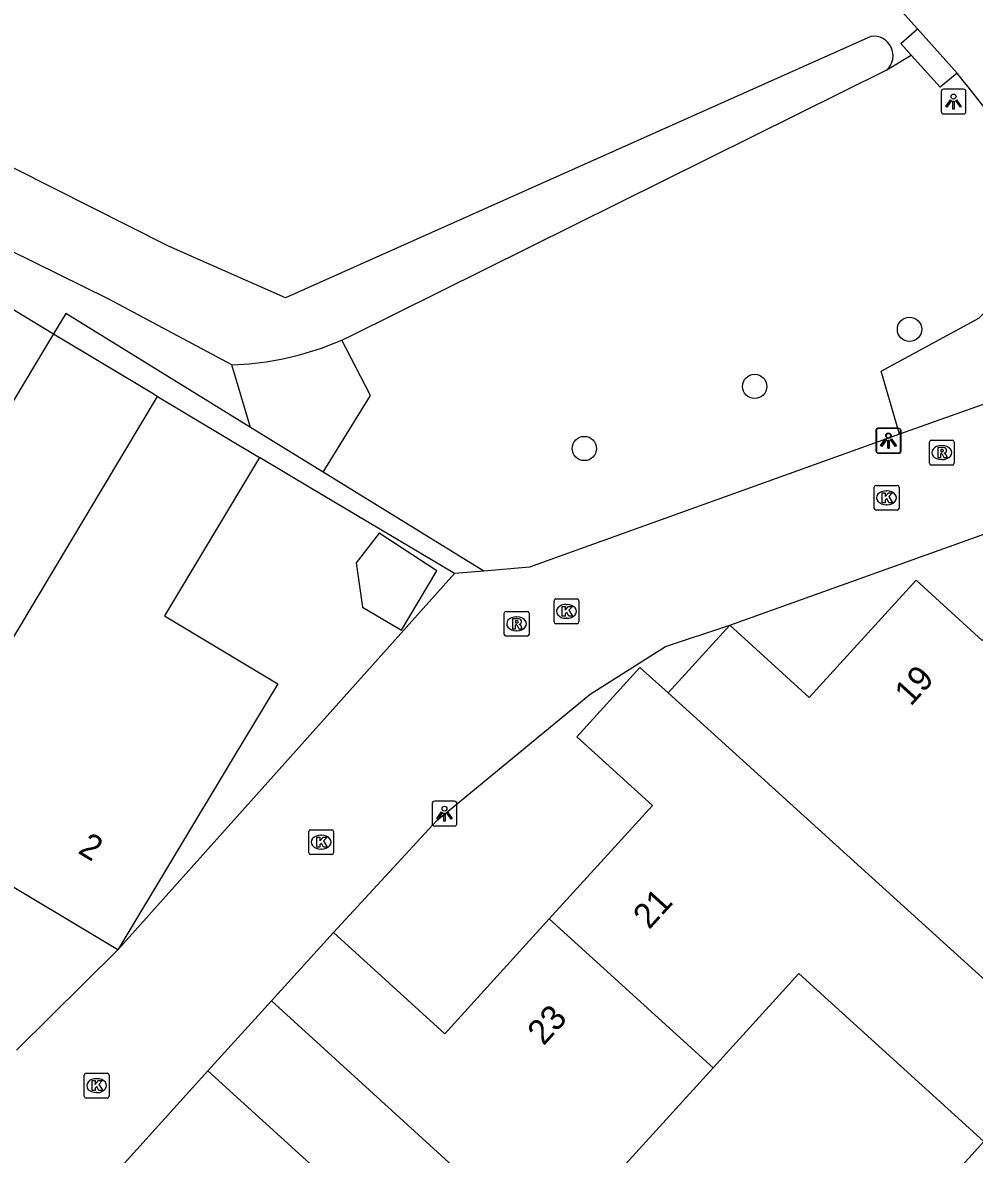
# Model space of a CAD drawing. Extents: x 158474 to 159560, y 388525 to 389605.
# Drawn here: x 158776 to 158814.32, y 389144.05 to 389189.62 of the extents above; entities that cross this region are included whole.
import ezdxf

# ---------------------------------------------------------------- set-up
doc = ezdxf.new("R2010")
doc.units = 0
for name, color, linetype in [('IMGEO_Berm_groen', 7, 'Continuous'), ('IMGEO_Boom', 7, 'Continuous'), ('IMGEO_Fietspad_gesloten', 7, 'Continuous'), ('IMGEO_Gemengd_bos', 7, 'Continuous'), ('IMGEO_Greppel_droge_sloot', 7, 'Continuous'), ('IMGEO_Groenvoorziening', 7, 'Continuous'), ('IMGEO_Kolk', 7, 'Continuous'), ('IMGEO_Lichtpunt', 7, 'Continuous'), ('IMGEO_Muur', 7, 'Continuous'), ('IMGEO_Pand', 7, 'Continuous'), ('IMGEO_Pand_nummerreeks', 7, 'Continuous'), ('IMGEO_Rijbaan_lokaal_open', 7, 'Continuous'), ('IMGEO_Rioolput', 7, 'Continuous'), ('IMGEO_Voetpad_open', 7, 'Continuous')]:
    doc.layers.add(name, color=color, linetype=linetype)

msp = doc.modelspace()

# ---------------------------------------------------------------- linework, layer by layer
at = {"layer": 'IMGEO_Berm_groen'}
for points in [[(158810.802, 389187.725), (158811.78, 389188.31)], [(158811.312, 389173.051), (158810.57, 389175.587), (158814.496, 389177.721), (158816.807, 389180.042), (158817.418, 389182.562)], [(158788.1, 389171.522), (158790.004, 389174.613), (158788.849, 389176.838)]]:
    msp.add_lwpolyline(points, dxfattribs=at)
at = {"layer": 'IMGEO_Boom'}
for centre in [(158811.711, 389177.272), (158805.478, 389174.973), (158798.617, 389172.473)]:
    msp.add_circle(centre, 0.489, dxfattribs=at)
at = {"layer": 'IMGEO_Fietspad_gesloten'}
for points in [[(158812.033, 389189.372), (158811.288, 389190.185), (158810.473, 389190.927), (158809.595, 389191.594), (158808.661, 389192.18), (158807.678, 389192.68), (158807.34, 389192.828), (158801.067, 389195.885), (158800.503, 389196.156), (158799.591, 389196.678), (158798.728, 389197.279), (158797.923, 389197.954), (158797.181, 389198.699), (158796.509, 389199.508), (158795.912, 389200.373), (158795.395, 389201.288), (158794.961, 389202.245)], [(158812.033, 389189.372), (158813.624, 389187.581)]]:
    msp.add_lwpolyline(points, dxfattribs=at)
msp.add_arc((158759.402, 389142.649), 70.42, 34.52624, 39.64704, dxfattribs=at)
at = {"layer": 'IMGEO_Gemengd_bos'}
msp.add_lwpolyline([(158807.753, 389136.882), (158811.49, 389141.014), (158814.701, 389144.565)], dxfattribs=at)
at = {"layer": 'IMGEO_Greppel_droge_sloot'}
for points in [[(158810.158, 389189.068), (158786.591, 389178.546), (158781.873, 389180.616), (158774.112, 389184.524), (158766.03, 389189.364)], [(158788.849, 389176.838), (158789.223, 389177.007), (158810.802, 389187.725)], [(158784.431, 389175.84), (158779.467, 389178.481), (158772.466, 389181.935), (158767.506, 389184.775), (158764.395, 389186.648)]]:
    msp.add_lwpolyline(points, dxfattribs=at)
for centre, radius, start, end in [((158810.268, 389188.295), 0.781, 313.1344, 98.1033), ((158783.895, 389188.317), 12.502, 289.3358, 293.3417), ((158783.978, 389188.131), 12.299, 272.11, 289.2598)]:
    msp.add_arc(centre, radius, start, end, dxfattribs=at)
at = {"layer": 'IMGEO_Groenvoorziening'}
for points in [[(158768.41, 389182.443), (158777.247, 389177.089)], [(158785.18, 389173.32), (158784.431, 389175.84)]]:
    msp.add_lwpolyline(points, dxfattribs=at)
at = {"layer": 'IMGEO_Kolk'}
for p, q in [((158810.287, 389170.064), (158810.287, 389170.916)), ((158810.362, 389170.99), (158811.214, 389170.99)), ((158810.775, 389170.77), (158810.8, 389170.77)), ((158811.288, 389170.916), (158811.288, 389170.064)), ((158811.214, 389169.99), (158810.362, 389169.99)), ((158810.798, 389170.21), (158810.773, 389170.21)), ((158797.399, 389165.49), (158797.399, 389166.342)), ((158797.474, 389166.416), (158798.326, 389166.416)), ((158797.887, 389166.196), (158797.912, 389166.196)), ((158798.4, 389166.342), (158798.4, 389165.49)), ((158798.326, 389165.416), (158797.474, 389165.416)), ((158797.91, 389165.636), (158797.885, 389165.636)), ((158787.598, 389157.124), (158788.45, 389157.124)), ((158787.523, 389156.198), (158787.523, 389157.05)), ((158788.011, 389156.904), (158788.036, 389156.904)), ((158788.524, 389157.05), (158788.524, 389156.198)), ((158788.034, 389156.344), (158788.009, 389156.344)), ((158788.45, 389156.124), (158787.598, 389156.124)), ((158778.483, 389146.394), (158778.483, 389147.246)), ((158778.558, 389147.32), (158779.41, 389147.32)), ((158778.971, 389147.1), (158778.996, 389147.1)), ((158779.484, 389147.246), (158779.484, 389146.394)), ((158779.41, 389146.32), (158778.558, 389146.32)), ((158778.994, 389146.54), (158778.969, 389146.54))]:
    msp.add_line(p, q, dxfattribs=at)
for points in [[(158810.287, 389170.064), (158810.287, 389170.916)], [(158810.362, 389170.99), (158811.214, 389170.99)], [(158811.288, 389170.916), (158811.288, 389170.064)], [(158810.608, 389170.69), (158810.731, 389170.69), (158810.731, 389170.539), (158810.861, 389170.69), (158811.025, 389170.69), (158810.879, 389170.539), (158811.032, 389170.29), (158810.88, 389170.29), (158810.795, 389170.454), (158810.731, 389170.387), (158810.731, 389170.29), (158810.608, 389170.29), (158810.608, 389170.69)], [(158811.214, 389169.99), (158810.362, 389169.99)], [(158797.399, 389165.49), (158797.399, 389166.342)], [(158797.474, 389166.416), (158798.326, 389166.416)], [(158798.4, 389166.342), (158798.4, 389165.49)], [(158797.72, 389166.116), (158797.843, 389166.116), (158797.843, 389165.965), (158797.973, 389166.116), (158798.137, 389166.116), (158797.991, 389165.965), (158798.144, 389165.716), (158797.992, 389165.716), (158797.907, 389165.88), (158797.843, 389165.813), (158797.843, 389165.716), (158797.72, 389165.716), (158797.72, 389166.116)], [(158798.326, 389165.416), (158797.474, 389165.416)], [(158787.598, 389157.124), (158788.45, 389157.124)], [(158787.523, 389156.198), (158787.523, 389157.05)], [(158787.844, 389156.824), (158787.967, 389156.824), (158787.967, 389156.673), (158788.097, 389156.824), (158788.261, 389156.824), (158788.115, 389156.673), (158788.268, 389156.424), (158788.116, 389156.424), (158788.031, 389156.588), (158787.967, 389156.521), (158787.967, 389156.424), (158787.844, 389156.424), (158787.844, 389156.824)], [(158788.524, 389157.05), (158788.524, 389156.198)], [(158788.45, 389156.124), (158787.598, 389156.124)], [(158778.483, 389146.394), (158778.483, 389147.246)], [(158778.558, 389147.32), (158779.41, 389147.32)], [(158779.484, 389147.246), (158779.484, 389146.394)], [(158778.804, 389147.02), (158778.927, 389147.02), (158778.927, 389146.869), (158779.057, 389147.02), (158779.221, 389147.02), (158779.075, 389146.869), (158779.228, 389146.62), (158779.076, 389146.62), (158778.991, 389146.784), (158778.927, 389146.717), (158778.927, 389146.62), (158778.804, 389146.62), (158778.804, 389147.02)], [(158779.41, 389146.32), (158778.558, 389146.32)]]:
    msp.add_lwpolyline(points, dxfattribs=at)
for centre, start, end in [((158810.364, 389170.914), 91.552, 178.448), ((158810.364, 389170.914), 91.552, 178.448), ((158811.212, 389170.914), 1.552, 88.448), ((158811.212, 389170.914), 1.552, 88.448), ((158810.364, 389170.066), 181.552, 268.448), ((158810.364, 389170.066), 181.552, 268.448), ((158811.212, 389170.066), 271.552, 358.448), ((158811.212, 389170.066), 271.552, 358.448), ((158797.476, 389166.34), 91.552, 178.448), ((158797.476, 389166.34), 91.552, 178.448), ((158798.324, 389166.34), 1.552, 88.448), ((158798.324, 389166.34), 1.552, 88.448), ((158797.476, 389165.492), 181.552, 268.448), ((158797.476, 389165.492), 181.552, 268.448), ((158798.324, 389165.492), 271.552, 358.448), ((158798.324, 389165.492), 271.552, 358.448), ((158787.6, 389157.048), 91.552, 178.448), ((158787.6, 389157.048), 91.552, 178.448), ((158788.448, 389157.048), 1.552, 88.448), ((158788.448, 389157.048), 1.552, 88.448), ((158787.6, 389156.2), 181.552, 268.448), ((158787.6, 389156.2), 181.552, 268.448), ((158788.448, 389156.2), 271.552, 358.448), ((158788.448, 389156.2), 271.552, 358.448), ((158778.56, 389147.244), 91.552, 178.448), ((158778.56, 389147.244), 91.552, 178.448), ((158779.408, 389147.244), 1.552, 88.448), ((158779.408, 389147.244), 1.552, 88.448), ((158778.56, 389146.396), 181.552, 268.448), ((158778.56, 389146.396), 181.552, 268.448), ((158779.408, 389146.396), 271.552, 358.448), ((158779.408, 389146.396), 271.552, 358.448)]:
    msp.add_arc(centre, 0.0765, start, end, dxfattribs=at)
for centre, major_axis, ratio, start_param, end_param in [((158810.774, 389170.49), (-0.387, 0.002), 0.722429, 4.712389, 7.853982), ((158810.799, 389170.49), (-0.39, 0.002), 0.717154, 1.570796, 4.712389), ((158797.886, 389165.916), (-0.387, 0.002), 0.722429, 4.712389, 7.853982), ((158797.911, 389165.916), (-0.39, 0.002), 0.717154, 1.570796, 4.712389), ((158788.01, 389156.624), (-0.387, 0.002), 0.722429, 4.712389, 7.853982), ((158788.035, 389156.624), (-0.39, 0.002), 0.717154, 1.570796, 4.712389), ((158778.97, 389146.82), (-0.387, 0.002), 0.722429, 4.712389, 7.853982), ((158778.995, 389146.82), (-0.39, 0.002), 0.717154, 1.570796, 4.712389)]:
    msp.add_ellipse(centre, major_axis=major_axis, ratio=ratio, start_param=start_param, end_param=end_param, dxfattribs=at)
at = {"layer": 'IMGEO_Lichtpunt'}
for p, q in [((158812.985, 389186.846), (158812.985, 389186.039)), ((158812.985, 389186.846), (158812.985, 389186.039)), ((158813.887, 389186.941), (158813.079, 389186.941)), ((158813.887, 389186.941), (158813.079, 389186.941)), ((158813.981, 389186.039), (158813.981, 389186.846)), ((158813.981, 389186.039), (158813.981, 389186.846)), ((158813.079, 389185.945), (158813.887, 389185.945)), ((158813.079, 389185.945), (158813.887, 389185.945)), ((158810.356, 389173.197), (158810.356, 389172.39)), ((158810.356, 389173.197), (158810.356, 389172.39)), ((158810.375, 389173.184), (158810.375, 389172.377)), ((158810.375, 389173.184), (158810.375, 389172.377)), ((158811.258, 389173.292), (158810.45, 389173.292)), ((158811.258, 389173.292), (158810.45, 389173.292)), ((158811.277, 389173.279), (158810.469, 389173.279)), ((158811.277, 389173.279), (158810.469, 389173.279)), ((158811.352, 389172.39), (158811.352, 389173.197)), ((158811.352, 389172.39), (158811.352, 389173.197)), ((158811.371, 389172.377), (158811.371, 389173.184)), ((158811.371, 389172.377), (158811.371, 389173.184)), ((158810.45, 389172.296), (158811.258, 389172.296)), ((158810.45, 389172.296), (158811.258, 389172.296)), ((158810.469, 389172.283), (158811.277, 389172.283)), ((158810.469, 389172.283), (158811.277, 389172.283)), ((158792.489, 389158.175), (158792.489, 389157.368)), ((158792.489, 389158.175), (158792.489, 389157.368)), ((158793.391, 389158.27), (158792.583, 389158.27)), ((158793.391, 389158.27), (158792.583, 389158.27)), ((158793.485, 389157.368), (158793.485, 389158.175)), ((158793.485, 389157.368), (158793.485, 389158.175)), ((158792.583, 389157.274), (158793.391, 389157.274)), ((158792.583, 389157.274), (158793.391, 389157.274))]:
    msp.add_line(p, q, dxfattribs=at)
for points in [[(158813.359, 389186.51), (158813.398, 389186.482), (158813.21, 389186.22), (158813.172, 389186.247), (158813.359, 389186.51)], [(158813.461, 389186.462), (158813.508, 389186.462), (158813.508, 389186.14), (158813.461, 389186.14), (158813.461, 389186.462)], [(158813.571, 389186.482), (158813.609, 389186.509), (158813.796, 389186.247), (158813.757, 389186.219), (158813.571, 389186.482)], [(158810.73, 389172.861), (158810.769, 389172.833), (158810.581, 389172.571), (158810.543, 389172.598), (158810.73, 389172.861)], [(158810.749, 389172.848), (158810.788, 389172.82), (158810.6, 389172.558), (158810.562, 389172.585), (158810.749, 389172.848)], [(158810.832, 389172.813), (158810.879, 389172.813), (158810.879, 389172.491), (158810.832, 389172.491), (158810.832, 389172.813)], [(158810.851, 389172.8), (158810.898, 389172.8), (158810.898, 389172.478), (158810.851, 389172.478), (158810.851, 389172.8)], [(158810.942, 389172.833), (158810.98, 389172.86), (158811.167, 389172.598), (158811.128, 389172.57), (158810.942, 389172.833)], [(158810.961, 389172.82), (158810.999, 389172.847), (158811.186, 389172.585), (158811.147, 389172.557), (158810.961, 389172.82)], [(158792.863, 389157.839), (158792.902, 389157.811), (158792.714, 389157.549), (158792.676, 389157.576), (158792.863, 389157.839)], [(158792.965, 389157.791), (158793.012, 389157.791), (158793.012, 389157.469), (158792.965, 389157.469), (158792.965, 389157.791)], [(158793.075, 389157.811), (158793.113, 389157.838), (158793.3, 389157.576), (158793.261, 389157.548), (158793.075, 389157.811)]]:
    msp.add_lwpolyline(points, dxfattribs=at)
for centre in [(158813.484, 389186.644), (158810.855, 389172.995), (158810.874, 389172.982), (158792.988, 389157.973)]:
    msp.add_circle(centre, 0.0994, dxfattribs=at)
for centre, start, end in [((158813.079, 389186.846), 90, 180), ((158813.079, 389186.846), 90, 180), ((158813.887, 389186.846), 0, 90), ((158813.887, 389186.846), 0, 90), ((158813.079, 389186.039), 180, 270), ((158813.079, 389186.039), 180, 270), ((158813.887, 389186.039), 270, 0), ((158813.887, 389186.039), 270, 360), ((158810.45, 389173.197), 90, 180), ((158810.45, 389173.197), 90, 180), ((158810.469, 389173.184), 90, 180), ((158810.469, 389173.184), 90, 180), ((158811.258, 389173.197), 0, 90), ((158811.258, 389173.197), 0, 90), ((158811.277, 389173.184), 0, 90), ((158811.277, 389173.184), 0, 90), ((158810.45, 389172.39), 180, 270), ((158810.45, 389172.39), 180, 270), ((158810.469, 389172.377), 180, 270), ((158810.469, 389172.377), 180, 270), ((158811.258, 389172.39), 270, 0), ((158811.258, 389172.39), 270, 360), ((158811.277, 389172.377), 270, 0), ((158811.277, 389172.377), 270, 360), ((158792.583, 389158.175), 90, 180), ((158792.583, 389158.175), 90, 180), ((158793.391, 389158.175), 0, 90), ((158793.391, 389158.175), 0, 90), ((158792.583, 389157.368), 180, 270), ((158792.583, 389157.368), 180, 270), ((158793.391, 389157.368), 270, 0), ((158793.391, 389157.368), 270, 360)]:
    msp.add_arc(centre, 0.0946, start, end, dxfattribs=at)
at = {"layer": 'IMGEO_Muur'}
msp.add_lwpolyline([(158785.642, 389158.778), (158793.389, 389167.438)], dxfattribs=at)
at = {"layer": 'IMGEO_Pand'}
for points in [[(158777.247, 389177.089), (158771.639, 389167.752), (158767.286, 389170.367)], [(158777.247, 389177.089), (158781.255, 389174.682), (158781.436, 389174.573)], [(158767.257, 389150.875), (158781.436, 389174.573)], [(158781.436, 389174.573), (158785.541, 389172.107)], [(158785.541, 389172.107), (158781.716, 389165.739), (158786.271, 389163.002), (158784.437, 389159.95), (158779.83, 389152.281)], [(158820.281, 389171.02), (158814.641, 389164.749), (158811.972, 389167.176), (158807.675, 389162.45), (158804.472, 389165.361)], [(158792.685, 389167.543), (158790.363, 389169.061), (158789.437, 389167.868), (158789.688, 389166.083), (158791.254, 389165.163), (158792.685, 389167.543)], [(158804.472, 389165.361), (158801.998, 389162.641)], [(158801.998, 389162.641), (158800.853, 389163.655), (158798.312, 389160.861), (158801.356, 389158.093), (158797.208, 389153.53)], [(158801.998, 389162.641), (158817.967, 389148.159)], [(158779.83, 389152.281), (158774.426, 389155.528), (158770.471, 389148.945), (158767.257, 389150.875)], [(158797.208, 389153.53), (158793.001, 389148.902), (158788.515, 389152.98)], [(158797.208, 389153.53), (158803.803, 389147.531)], [(158786.016, 389150.231), (158788.515, 389152.98)], [(158814.701, 389144.565), (158807.258, 389151.331), (158803.803, 389147.531)], [(158783.46, 389147.419), (158786.016, 389150.231)], [(158786.016, 389150.231), (158804.546, 389133.353)], [(158803.803, 389147.531), (158800.29, 389143.666), (158807.753, 389136.882)], [(158790.19, 389132.623), (158783.685, 389138.536), (158788.004, 389143.287), (158783.46, 389147.419)]]:
    msp.add_lwpolyline(points, dxfattribs=at)
at = {"layer": 'IMGEO_Rijbaan_lokaal_open'}
for points in [[(158820.493, 389176.341), (158818.987, 389175.778), (158811.312, 389173.051)], [(158811.312, 389173.051), (158796.416, 389167.7), (158794.567, 389167.54)], [(158804.472, 389165.361), (158820.281, 389171.02)], [(158779.83, 389152.281), (158785.642, 389158.778), (158793.389, 389167.438)], [(158794.567, 389167.54), (158793.389, 389167.438)], [(158788.515, 389152.98), (158792.679, 389157.5), (158798.858, 389162.577), (158801.885, 389164.506), (158804.472, 389165.361)], [(158775.758, 389148.251), (158779.83, 389152.281)], [(158778.486, 389141.915), (158779.226, 389142.733), (158783.46, 389147.419)]]:
    msp.add_lwpolyline(points, dxfattribs=at)
at = {"layer": 'IMGEO_Rioolput'}
for p, q in [((158812.509, 389171.882), (158812.509, 389172.734)), ((158812.584, 389172.808), (158813.436, 389172.808)), ((158812.997, 389172.588), (158813.022, 389172.588)), ((158813.51, 389172.734), (158813.51, 389171.882)), ((158813.436, 389171.808), (158812.584, 389171.808)), ((158813.02, 389172.028), (158812.995, 389172.028)), ((158795.391, 389164.99), (158795.391, 389165.842)), ((158795.466, 389165.916), (158796.318, 389165.916)), ((158796.392, 389165.842), (158796.392, 389164.99)), ((158795.879, 389165.696), (158795.904, 389165.696)), ((158796.318, 389164.916), (158795.466, 389164.916)), ((158795.902, 389165.136), (158795.877, 389165.136))]:
    msp.add_line(p, q, dxfattribs=at)
for points in [[(158812.509, 389171.882), (158812.509, 389172.734)], [(158812.584, 389172.808), (158813.436, 389172.808)], [(158813.51, 389172.734), (158813.51, 389171.882)], [(158813.098, 389172.506), (158812.846, 389172.508), (158812.846, 389172.108)], [(158812.846, 389172.108), (158812.97, 389172.108), (158812.97, 389172.27), (158812.981, 389172.27)], [(158813.024, 389172.427), (158812.97, 389172.427), (158812.97, 389172.346)], [(158812.97, 389172.346), (158813.022, 389172.346)], [(158813.028, 389172.241), (158813.099, 389172.108), (158813.239, 389172.108), (158813.174, 389172.234)], [(158813.436, 389171.808), (158812.584, 389171.808)], [(158795.391, 389164.99), (158795.391, 389165.842)], [(158795.466, 389165.916), (158796.318, 389165.916)], [(158796.392, 389165.842), (158796.392, 389164.99)], [(158795.98, 389165.614), (158795.728, 389165.616), (158795.728, 389165.216)], [(158795.728, 389165.216), (158795.852, 389165.216), (158795.852, 389165.378), (158795.863, 389165.378)], [(158795.906, 389165.535), (158795.852, 389165.535), (158795.852, 389165.454)], [(158795.852, 389165.454), (158795.904, 389165.454)], [(158795.91, 389165.349), (158795.981, 389165.216), (158796.121, 389165.216), (158796.056, 389165.342)], [(158796.318, 389164.916), (158795.466, 389164.916)]]:
    msp.add_lwpolyline(points, dxfattribs=at)
for centre, radius, start, end in [((158812.586, 389172.732), 0.0765, 91.552, 178.448), ((158812.586, 389172.732), 0.0765, 91.552, 178.448), ((158813.434, 389172.732), 0.0765, 1.552, 88.448), ((158813.434, 389172.732), 0.0765, 1.552, 88.448), ((158812.98, 389172.217), 0.0533, 26.0293, 88.6989), ((158813.006, 389172.535), 0.19, 274.7715, 282.9687), ((158813.03, 389172.331), 0.0964, 77.0061, 93.1865), ((158813.044, 389172.388), 0.0378, 276.6634, 79.6772), ((158813.097, 389172.396), 0.109, 350.3612, 89.416), ((158813.095, 389172.396), 0.112, 277.5842, 350.9817), ((158813.079, 389172.181), 0.108, 29.5134, 73.7905), ((158812.586, 389171.884), 0.0765, 181.552, 268.448), ((158812.586, 389171.884), 0.0765, 181.552, 268.448), ((158813.434, 389171.884), 0.0765, 271.552, 358.448), ((158813.434, 389171.884), 0.0765, 271.552, 358.448), ((158795.468, 389165.84), 0.0765, 91.552, 178.448), ((158795.468, 389165.84), 0.0765, 91.552, 178.448), ((158796.316, 389165.84), 0.0765, 1.552, 88.448), ((158796.316, 389165.84), 0.0765, 1.552, 88.448), ((158795.862, 389165.325), 0.0533, 26.0293, 88.6989), ((158795.888, 389165.643), 0.19, 274.7715, 282.9687), ((158795.912, 389165.439), 0.0964, 77.0061, 93.1865), ((158795.926, 389165.496), 0.0378, 276.6634, 79.6772), ((158795.979, 389165.504), 0.109, 350.3612, 89.416), ((158795.977, 389165.504), 0.112, 277.5842, 350.9817), ((158795.961, 389165.289), 0.108, 29.5134, 73.7905), ((158795.468, 389164.992), 0.0765, 181.552, 268.448), ((158795.468, 389164.992), 0.0765, 181.552, 268.448), ((158796.316, 389164.992), 0.0765, 271.552, 358.448), ((158796.316, 389164.992), 0.0765, 271.552, 358.448)]:
    msp.add_arc(centre, radius, start, end, dxfattribs=at)
for centre, major_axis, ratio, start_param, end_param in [((158812.996, 389172.308), (-0.387, 0.002), 0.722429, 4.712389, 7.853982), ((158813.021, 389172.308), (-0.39, 0.002), 0.717154, 1.570796, 4.712389), ((158795.878, 389165.416), (-0.387, 0.002), 0.722429, 4.712389, 7.853982), ((158795.903, 389165.416), (-0.39, 0.002), 0.717154, 1.570796, 4.712389)]:
    msp.add_ellipse(centre, major_axis=major_axis, ratio=ratio, start_param=start_param, end_param=end_param, dxfattribs=at)
at = {"layer": 'IMGEO_Voetpad_open'}
for points in [[(158811.78, 389188.31), (158811.356, 389188.778), (158812.033, 389189.372)], [(158813.624, 389187.581), (158812.95, 389187.018), (158811.78, 389188.31)], [(158785.18, 389173.32), (158777.737, 389177.904), (158777.247, 389177.089)], [(158788.1, 389171.522), (158785.18, 389173.32)], [(158793.389, 389167.438), (158787.678, 389170.836), (158785.541, 389172.107)], [(158794.567, 389167.54), (158788.1, 389171.522)]]:
    msp.add_lwpolyline(points, dxfattribs=at)

# ---------------------------------------------------------------- texts
at = {"layer": 'IMGEO_Pand_nummerreeks'}
for s, rotation, p in [('19', 47.7217, (158811.755, 389162.063)), ('2', 329.0004, (158778.188, 389156.207)), ('21', 47.7279, (158801.229, 389153.078)), ('23', 47.7279, (158796.975, 389148.398))]:
    msp.add_text(s, height=1, rotation=rotation, dxfattribs=at).set_placement(p)

doc.saveas('drawing.dxf')
